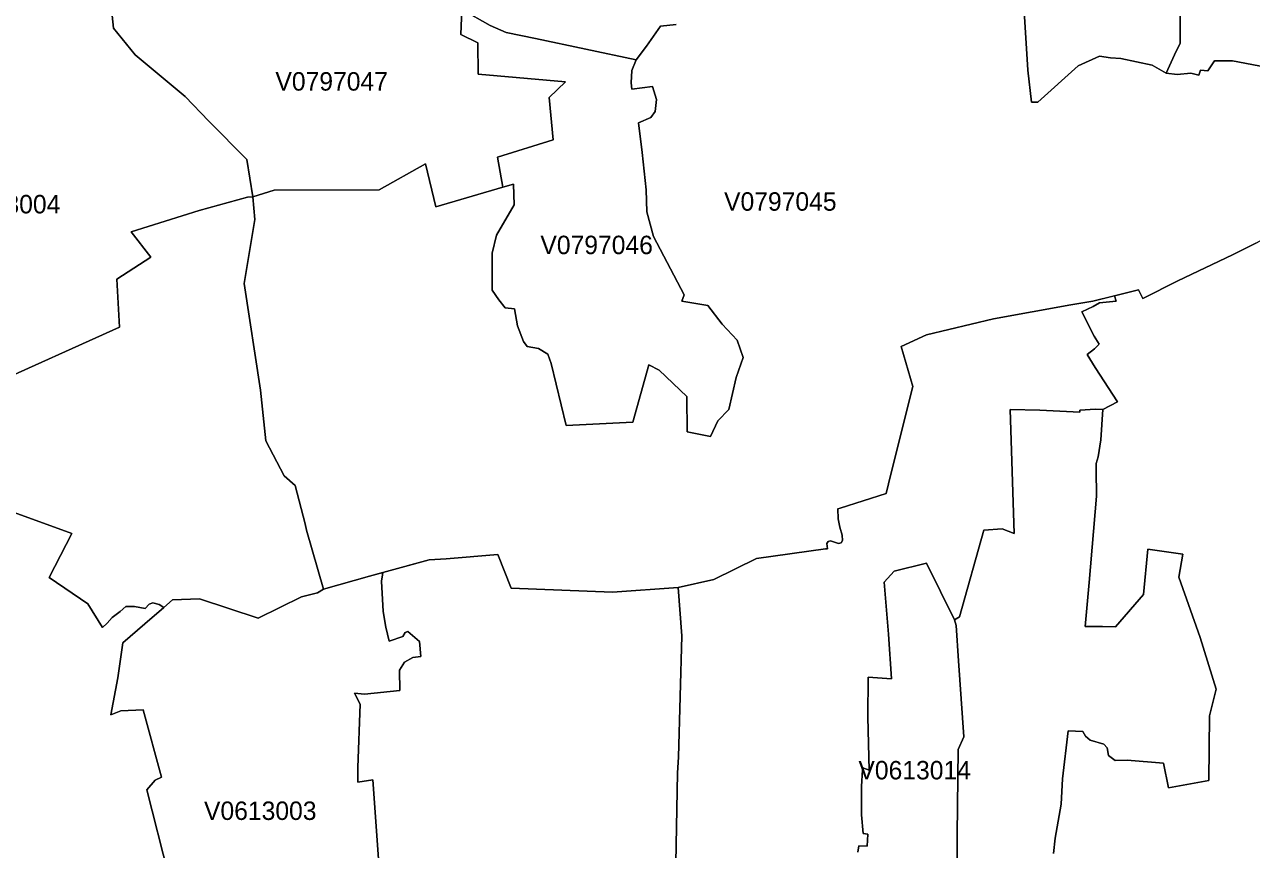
# Model space of a CAD drawing. Extents: x 369010 to 735936, y 6377141 to 6616555.
# Drawn here: x 611963 to 618613, y 6439947 to 6444417 of the extents above; entities that cross this region are included whole.
import ezdxf
from ezdxf.enums import TextEntityAlignment as Align

# ---------------------------------------------------------------- set-up
doc = ezdxf.new("R2010")
doc.units = 0
doc.header["$LTSCALE"] = 40
doc.layers.add('3', color=7, linetype='Continuous', lineweight=13)
doc.layers.add('4', color=7, linetype='Continuous')

msp = doc.modelspace()

# ---------------------------------------------------------------- linework, layer by layer
at = {"layer": '3'}
for points in [[(618940.44, 6444890.38), (618796.12, 6444387.41), (618819.46, 6444228.03), (618806.05, 6444174.91), (618728.1, 6444179.87), (618509.3, 6444219.76), (618413.14, 6444219.76), (618376.57, 6444166.63), (618336.85, 6444169.94), (618326.92, 6444143.3), (618283.72, 6444153.23), (618210.73, 6444146.61), (618150.99, 6444153.23), (618074.69, 6444196.42), (617905.54, 6444233), (617849.27, 6444236.31), (617789.53, 6444246.24), (617673.34, 6444193.11), (617454.55, 6443997.32), (617421.28, 6443997.32), (617401.42, 6444169.94), (617365.01, 6444751.03)], [(618227.28, 6444658.01), (618225.63, 6444314.26), (618204.11, 6444272.89), (618150.99, 6444153.23), (618210.73, 6444146.61), (618283.72, 6444153.23), (618326.92, 6444143.3), (618336.85, 6444169.94), (618376.57, 6444166.63), (618413.14, 6444219.76), (618509.3, 6444219.76), (618728.1, 6444179.87), (618806.05, 6444174.91), (618819.46, 6444228.03), (618796.12, 6444387.41), (618940.44, 6444890.38)], [(617365.01, 6444751.03), (617401.42, 6444169.94), (617421.28, 6443997.32), (617454.55, 6443997.32), (617673.34, 6444193.11), (617789.53, 6444246.24), (617849.27, 6444236.31), (617905.54, 6444233), (618074.69, 6444196.42), (618150.99, 6444153.23), (618204.11, 6444272.89), (618225.63, 6444314.26), (618227.28, 6444658.01)], [(611773.79, 6441762.19), (611807.05, 6441772.95), (611830.89, 6441774.27), (611860.18, 6441771.62), (611865.97, 6441787.18), (611842.3, 6442185.71), (611761.37, 6442456.64), (612477.67, 6442777.06), (612463.11, 6443036.57), (612646.32, 6443156.23), (612540.07, 6443294.43), (612909.64, 6443410.11), (613171.3, 6443481.78), (613200.1, 6443483.43), (613167.33, 6443685.18), (612960.78, 6443894.38), (612832.68, 6444027.77), (612562.91, 6444253.69), (612444.74, 6444397.18), (612419.58, 6444640.47)], [(612421.57, 6444621.6), (612444.74, 6444397.18), (612562.91, 6444253.69), (612832.68, 6444027.77), (612960.78, 6443894.38), (613167.33, 6443685.18), (613199.93, 6443484.26), (613315.29, 6443520.01), (613884.62, 6443521.33), (614135.36, 6443662.51), (614191.14, 6443428.48), (614555.08, 6443535.73), (614525.62, 6443699.25), (614827.33, 6443791.6), (614806.32, 6444022.15), (614894.36, 6444106.06), (614421.02, 6444148.1), (614418.87, 6444317.9), (614326.69, 6444363.91), (614332.97, 6444498.14)], [(616657.48, 6441980.65), (616777.3, 6442455.98), (616713.91, 6442672.79), (616851.28, 6442735.19), (617214.56, 6442823.24), (617633.29, 6442898.54), (617753.78, 6442918.73), (618000.54, 6442979.31), (618024.38, 6442932.63), (618212.88, 6443027.96), (618509.14, 6443168.64), (618636.08, 6443233.19), (618769.97, 6443304.69), (618949.71, 6443396.87), (619068.71, 6443454.47), (618952.52, 6443915.56), (619177.28, 6444144.78), (619177.28, 6444144.78), (619199.12, 6444395.69), (619215.84, 6444661.32)], [(614332.97, 6444498.14), (614485.9, 6444412.24), (614573.95, 6444374.5), (614732, 6444341.9), (615277.67, 6444226.38), (615333.94, 6444299.53), (615409.91, 6444409.26), (615494.15, 6444417.7)], [(615494.15, 6444417.7), (615409.91, 6444409.26), (615333.94, 6444299.53), (615277.67, 6444226.38), (615255.16, 6444167.29), (615251.03, 6444101.09), (615253.84, 6444067.33), (615366.22, 6444081.4), (615388.72, 6444011.06), (615380.28, 6443946.35), (615357.78, 6443912.58), (615290.42, 6443884.45), (615310.11, 6443724.07), (615332.45, 6443521.33), (615335.43, 6443403.16), (615371.84, 6443268.11), (615537.84, 6442952.83), (615525.1, 6442917.74), (615665.78, 6442895.23), (615744.39, 6442793.78), (615825.99, 6442706.56), (615856.94, 6442613.71), (615818.87, 6442505.3), (615779.64, 6442330.86), (615720.56, 6442268.96), (615681.17, 6442184.56), (615554.72, 6442209.88), (615551.91, 6442401.2), (615402.79, 6442544.86), (615346.52, 6442572.99), (615259.47, 6442263.34), (614898.17, 6442244.96), (614816.58, 6442579.94), (614799.7, 6442630.59), (614749.22, 6442661.54), (614687.32, 6442672.79), (614666.3, 6442699.6), (614635.35, 6442784.01), (614618.47, 6442876.86), (614567.82, 6442882.49), (614534.06, 6442924.69), (614497.49, 6442978.15), (614497.49, 6443178.08), (614519.99, 6443276.55), (614615.66, 6443439.74), (614612.84, 6443552.28), (614555.08, 6443535.73), (614191.14, 6443428.48), (614135.36, 6443662.51), (613884.62, 6443521.33), (613315.29, 6443520.01), (613199.93, 6443484.26), (613200.1, 6443483.43), (613210.03, 6443360.63), (613152.6, 6443013.57), (613241.31, 6442436.62), (613270.6, 6442161.72), (613369.24, 6441972.54), (613429.98, 6441918.59), (613483.94, 6441711.21), (613490.72, 6441677.12), (613582.74, 6441358.19), (613831.5, 6441427.71), (614156.55, 6441516.42), (614247.24, 6441522.37), (614528.6, 6441545.05), (614599.44, 6441362.5), (615149.9, 6441341.15), (615506.23, 6441366.47), (615698.38, 6441409.17), (615930.09, 6441523.2), (616304.46, 6441575.83), (616314.88, 6441575.83), (616311.57, 6441605.13), (616317.53, 6441615.22), (616330.94, 6441618.53), (616374.3, 6441605.13), (616388.87, 6441607.77), (616396.97, 6441621.84), (616394.33, 6441650.47), (616380.92, 6441693.84), (616372.15, 6441739.35), (616371.65, 6441793.3), (616384.23, 6441795.95), (616632.65, 6441875.89), (616657.48, 6441980.65)], [(611865.97, 6441787.18), (612219.49, 6441659.74), (612096.35, 6441420.75), (612306.21, 6441277.26), (612384.5, 6441149.66), (612410.15, 6441172.66), (612437.95, 6441203.12), (612480.49, 6441236.38), (612512.27, 6441262.86), (612558.77, 6441262.86), (612615.87, 6441252.27), (612638.54, 6441276.27), (612658.41, 6441284.21), (612691.51, 6441273.62), (612718.15, 6441258.89), (612764.99, 6441299.27), (612910.96, 6441304.57), (613229.72, 6441200.63), (613463.42, 6441316.65), (613549.81, 6441337.84), (613582.74, 6441358.19), (613490.72, 6441677.12), (613483.94, 6441711.21), (613429.98, 6441918.59), (613369.24, 6441972.54), (613270.6, 6442161.72), (613241.31, 6442436.62), (613152.6, 6443013.57), (613210.03, 6443360.63), (613200.1, 6443483.43), (613171.3, 6443481.78), (612909.64, 6443410.11), (612540.07, 6443294.43), (612646.32, 6443156.23), (612463.11, 6443036.57), (612477.67, 6442777.06), (611761.37, 6442456.64)], [(618636.08, 6443233.19), (618509.14, 6443168.64), (618212.88, 6443027.96), (618024.38, 6442932.63), (618000.54, 6442979.31), (617870.62, 6442947.36), (617879.23, 6442918.07), (617788.86, 6442909.3), (617754.94, 6442889.93), (617692.71, 6442859.48), (617759.9, 6442728.24), (617787.7, 6442684.38), (617762.55, 6442659.22), (617721.83, 6442628.93), (617765.2, 6442558.1), (617887.17, 6442373.23), (617807.4, 6442330.7), (617795.48, 6442167.18), (617781.42, 6442075.49), (617770.33, 6442038.42), (617770.33, 6442003.99), (617772.98, 6441862.15), (617733.75, 6441394.11), (617711.24, 6441155.62), (617804.75, 6441155.29), (617875.26, 6441152.64), (618028.02, 6441328.24), (618051.68, 6441573.51), (618240.52, 6441546.87), (618219.17, 6441421.91), (618334.53, 6441095.37), (618420.76, 6440815.18), (618385.01, 6440670.19), (618381.04, 6440321.48), (618163.07, 6440280.27), (618136.59, 6440414.49), (617939.64, 6440431.7), (617874.43, 6440429.05), (617838.51, 6440455.54), (617830.57, 6440498.07), (617811.87, 6440517.27), (617737.72, 6440539.78), (617713.89, 6440560.96), (617698, 6440586.12), (617619.88, 6440590.09), (617589.43, 6440330.41), (617580.82, 6440192.05), (617549.05, 6440008.01), (617539.78, 6439925.76)], [(616479.23, 6439932.87), (616484.53, 6439967.3), (616529.54, 6439964.65), (616533.85, 6440030.69), (616508.69, 6440033.33), (616499.42, 6440134.13), (616499.42, 6440287.71), (616504.72, 6440377.91), (616506.54, 6440389), (616540.96, 6440375.76), (616533.02, 6440664.57), (616535.17, 6440880.05), (616662.28, 6440872.11), (616645.07, 6441113.25), (616622.56, 6441395.76), (616675.52, 6441455.34), (616851.61, 6441499.2), (617003.05, 6441192.19), (617029.53, 6441206.76), (617161.44, 6441677.29), (617262.23, 6441685.23), (617327.11, 6441658.58), (617304.1, 6442331.19), (617465.47, 6442328.05), (617682.61, 6442316.13), (617682.61, 6442326.72), (617768.18, 6442332.35), (617807.4, 6442330.7), (617887.17, 6442373.23), (617765.2, 6442558.1), (617721.83, 6442628.93), (617762.55, 6442659.22), (617787.7, 6442684.38), (617759.9, 6442728.24), (617692.71, 6442859.48), (617754.94, 6442889.93), (617788.86, 6442909.3), (617879.23, 6442918.07), (617870.62, 6442947.36), (617753.78, 6442918.73), (617633.29, 6442898.54), (617214.56, 6442823.24), (616851.28, 6442735.19), (616713.91, 6442672.79), (616777.3, 6442455.98), (616657.48, 6441980.65), (616632.65, 6441875.89), (616384.23, 6441795.95), (616371.65, 6441793.3), (616372.15, 6441739.35), (616380.92, 6441693.84), (616394.33, 6441650.47), (616396.97, 6441621.84), (616388.87, 6441607.77), (616374.3, 6441605.13), (616330.94, 6441618.53), (616317.53, 6441615.22), (616311.57, 6441605.13), (616314.88, 6441575.83), (616304.46, 6441575.83), (615930.09, 6441523.2), (615698.38, 6441409.17), (615506.23, 6441366.47), (615525.93, 6441104.97), (615506.73, 6440446.27), (615502.59, 6440361.36), (615492.99, 6439872.3)], [(617539.78, 6439925.76), (617549.05, 6440008.01), (617580.82, 6440192.05), (617589.43, 6440330.41), (617619.88, 6440590.09), (617698, 6440586.12), (617713.89, 6440560.96), (617737.72, 6440539.78), (617811.87, 6440517.27), (617830.57, 6440498.07), (617838.51, 6440455.54), (617874.43, 6440429.05), (617939.64, 6440431.7), (618136.59, 6440414.49), (618163.07, 6440280.27), (618381.04, 6440321.48), (618385.01, 6440670.19), (618420.76, 6440815.18), (618334.53, 6441095.37), (618219.17, 6441421.91), (618240.52, 6441546.87), (618051.68, 6441573.51), (618028.02, 6441328.24), (617875.26, 6441152.64), (617804.75, 6441155.29), (617711.24, 6441155.62), (617733.75, 6441394.11), (617772.98, 6441862.15), (617770.33, 6442003.99), (617770.33, 6442038.42), (617781.42, 6442075.49), (617795.48, 6442167.18), (617807.4, 6442330.7), (617768.18, 6442332.35), (617682.61, 6442326.72), (617682.61, 6442316.13), (617465.47, 6442328.05), (617304.1, 6442331.19), (617327.11, 6441658.58), (617262.23, 6441685.23), (617161.44, 6441677.29), (617029.53, 6441206.76), (617003.05, 6441192.19)], [(612615.21, 6441169.02), (612718.15, 6441258.89), (612691.51, 6441273.62), (612658.41, 6441284.21), (612638.54, 6441276.27), (612615.87, 6441252.27), (612558.77, 6441262.86), (612512.27, 6441262.86), (612480.49, 6441236.38), (612437.95, 6441203.12), (612410.15, 6441172.66), (612384.5, 6441149.66), (612306.21, 6441277.26), (612096.35, 6441420.75), (612219.49, 6441659.74), (611865.97, 6441787.18)], [(615492.99, 6439872.3), (615502.59, 6440361.36), (615506.73, 6440446.27), (615525.93, 6441104.97), (615506.23, 6441366.47), (615149.9, 6441341.15), (614599.44, 6441362.5), (614528.6, 6441545.05), (614247.24, 6441522.37), (614156.55, 6441516.42), (613903.99, 6441447.57)], [(617017.12, 6439734.27), (617017.78, 6440027.54), (617022.41, 6440488.97), (617054.19, 6440557.82), (617024.23, 6440968.27), (617012.32, 6441160.42), (617003.05, 6441192.19), (616851.61, 6441499.2), (616675.52, 6441455.34), (616622.56, 6441395.76), (616645.07, 6441113.25), (616662.28, 6440872.11), (616535.17, 6440880.05), (616533.02, 6440664.57), (616540.96, 6440375.76), (616506.54, 6440389), (616504.72, 6440377.91), (616499.42, 6440287.71), (616499.42, 6440134.13), (616508.69, 6440033.33), (616533.85, 6440030.69), (616529.54, 6439964.65), (616484.53, 6439967.3), (616479.23, 6439932.87)], [(613898.36, 6439642.91), (613850.86, 6440323.63), (613769.93, 6440311.71), (613769.93, 6440391.49), (613781.18, 6440733.42), (613751.89, 6440793.33), (613805.02, 6440789.36), (613996.17, 6440809.22), (613995.02, 6440919.28), (614021.66, 6440961.81), (614068, 6440987.13), (614110.54, 6440992.43), (614103.92, 6441074.69), (614040.2, 6441127.81), (614025.63, 6441122.52), (614013.72, 6441101.33), (613939.24, 6441076.01), (613920.7, 6441151.81), (613906.14, 6441236.88), (613897.37, 6441401.06), (613902.66, 6441434.33), (613903.99, 6441447.57), (613831.5, 6441427.71), (613582.74, 6441358.19), (613549.81, 6441337.84), (613463.42, 6441316.65), (613229.72, 6441200.63), (612910.96, 6441304.57), (612764.99, 6441299.27), (612718.15, 6441258.89), (612615.21, 6441169.02), (612495.71, 6441066.74), (612468.24, 6440876.41), (612431.17, 6440677.15), (612484.29, 6440698.33), (612605.11, 6440703.63), (612704.42, 6440338.36), (612671.15, 6440322.47), (612625.97, 6440270.67), (612743.64, 6439806.93)], [(613903.99, 6441447.57), (613902.66, 6441434.33), (613897.37, 6441401.06), (613906.14, 6441236.88), (613920.7, 6441151.81), (613939.24, 6441076.01), (614013.72, 6441101.33), (614025.63, 6441122.52), (614040.2, 6441127.81), (614103.92, 6441074.69), (614110.54, 6440992.43), (614068, 6440987.13), (614021.66, 6440961.81), (613995.02, 6440919.28), (613996.17, 6440809.22), (613805.02, 6440789.36), (613751.89, 6440793.33), (613781.18, 6440733.42), (613769.93, 6440391.49), (613769.93, 6440311.71), (613850.86, 6440323.63), (613898.36, 6439642.91)], [(612743.64, 6439806.93), (612625.97, 6440270.67), (612671.15, 6440322.47), (612704.42, 6440338.36), (612605.11, 6440703.63), (612484.29, 6440698.33), (612431.17, 6440677.15), (612468.24, 6440876.41), (612495.71, 6441066.74), (612615.21, 6441169.02)], [(617003.05, 6441192.19), (617012.32, 6441160.42), (617024.23, 6440968.27), (617054.19, 6440557.82), (617022.41, 6440488.97), (617017.78, 6440027.54), (617017.12, 6439734.27)]]:
    msp.add_lwpolyline(points, dxfattribs=at)
msp.add_lwpolyline([(614332.97, 6444498.14), (614326.69, 6444363.91), (614418.87, 6444317.9), (614421.02, 6444148.1), (614894.36, 6444106.06), (614806.32, 6444022.15), (614827.33, 6443791.6), (614525.62, 6443699.25), (614555.08, 6443535.73), (614612.84, 6443552.28), (614615.66, 6443439.74), (614519.99, 6443276.55), (614497.49, 6443178.08), (614497.49, 6442978.15), (614534.06, 6442924.69), (614567.82, 6442882.49), (614618.47, 6442876.86), (614635.35, 6442784.01), (614666.3, 6442699.6), (614687.32, 6442672.79), (614749.22, 6442661.54), (614799.7, 6442630.59), (614816.58, 6442579.94), (614898.17, 6442244.96), (615259.47, 6442263.34), (615346.52, 6442572.99), (615402.79, 6442544.86), (615551.91, 6442401.2), (615554.72, 6442209.88), (615681.17, 6442184.56), (615720.56, 6442268.96), (615779.64, 6442330.86), (615818.87, 6442505.3), (615856.94, 6442613.71), (615825.99, 6442706.56), (615744.39, 6442793.78), (615665.78, 6442895.23), (615525.1, 6442917.74), (615537.84, 6442952.83), (615371.84, 6443268.11), (615335.43, 6443403.16), (615332.45, 6443521.33), (615310.11, 6443724.07), (615290.42, 6443884.45), (615357.78, 6443912.58), (615380.28, 6443946.35), (615388.72, 6444011.06), (615366.22, 6444081.4), (615253.84, 6444067.33), (615251.03, 6444101.09), (615255.16, 6444167.29), (615277.67, 6444226.38), (614732, 6444341.9), (614573.95, 6444374.5), (614485.9, 6444412.24)], close=True, dxfattribs=at)

# ---------------------------------------------------------------- texts
at = {"layer": '4'}
for s, p in [('V0797047', (613627.36, 6444059.18)), ('V0613004', (611851.85, 6443393.84)), ('V0797045', (616059.06, 6443408.39)), ('V0797046', (615063.55, 6443172.9)), ('V0613014', (616787.19, 6440326.64)), ('V0613003', (613240.23, 6440106.83))]:
    msp.add_text(s, height=100, dxfattribs=at).set_placement(p, align=Align.CENTER)

doc.saveas('drawing.dxf')
